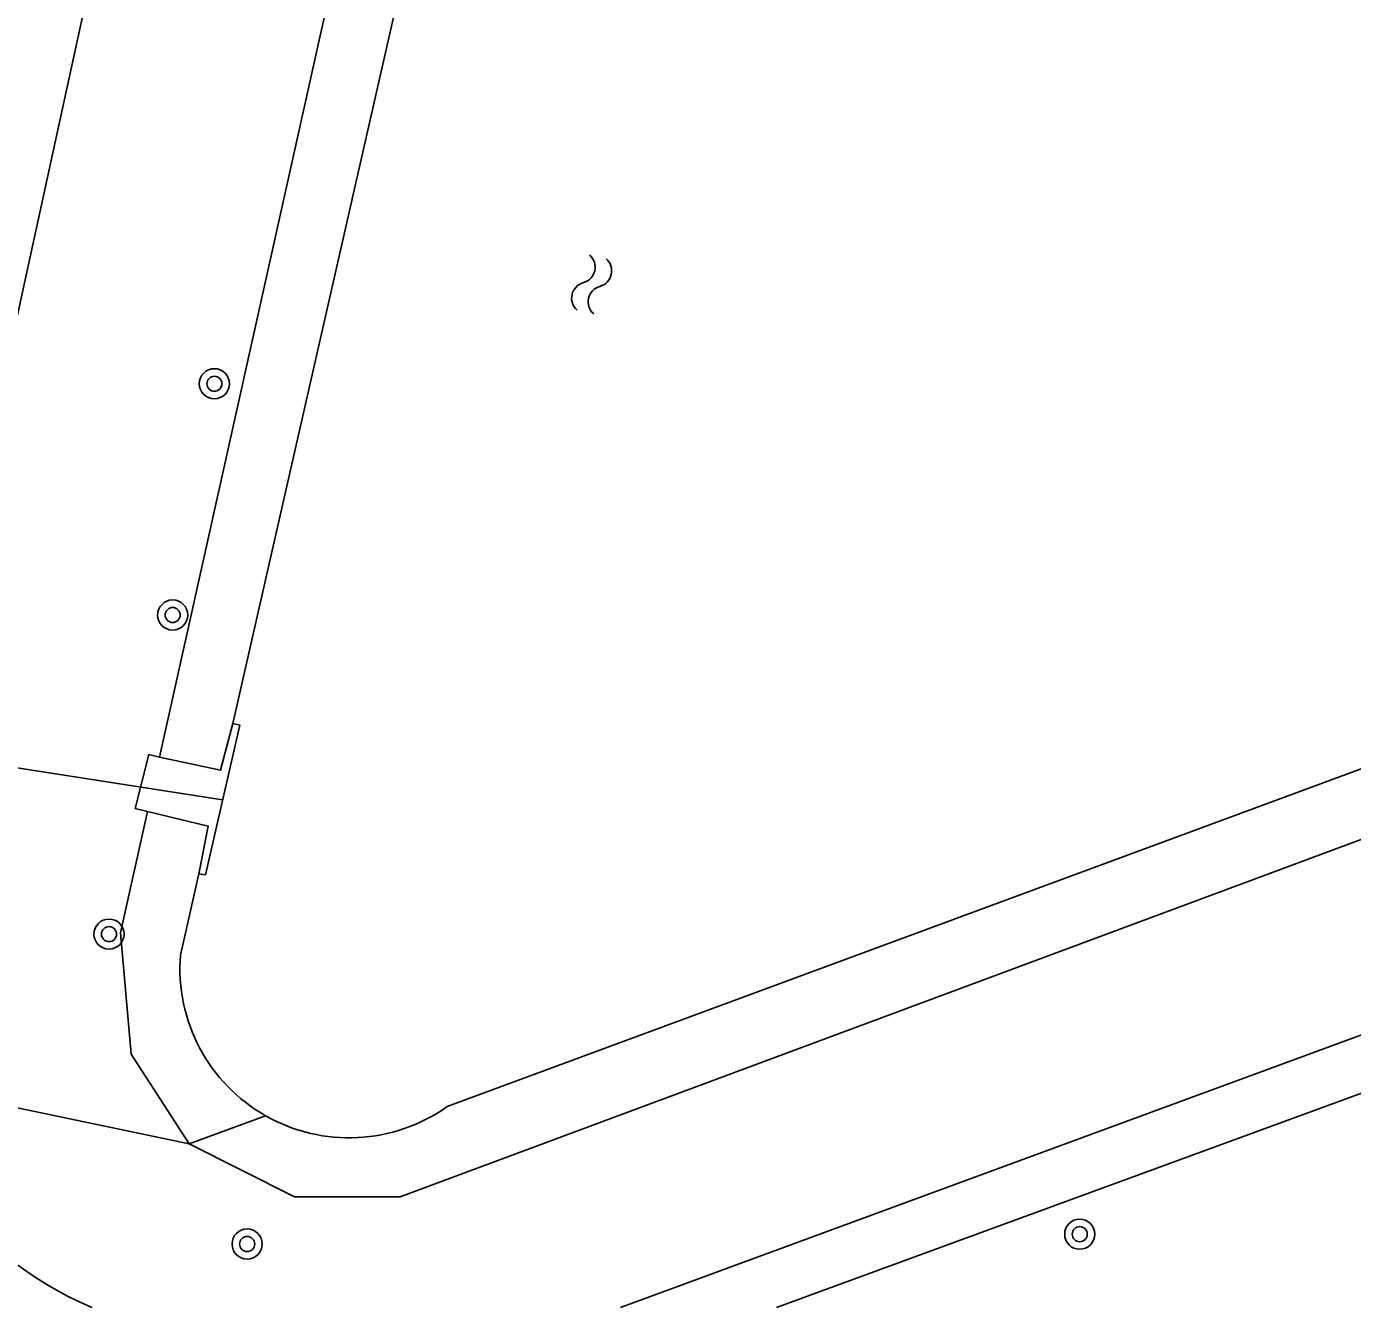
# Model space of a CAD drawing. Extents: x 128000 to 131008, y 398996 to 402500.
# Drawn here: x 128979.82 to 129015.03, y 399000 to 399034.01 of the extents above; entities that cross this region are included whole.
import ezdxf

# ---------------------------------------------------------------- set-up
doc = ezdxf.new("R2010")
doc.units = 0
for name, color, linetype in [('gg-knt-BGT kruinlijn', 7, 'Continuous'), ('gg-knt-verharding', 7, 'Continuous'), ('gg-kntw-beschoeiing', 7, 'Continuous'), ('gg-kwrk-duiker nz buis', 7, 'Continuous'), ('gg-kwrk-uitstroombak niveau min 01', 7, 'Continuous'), ('gt-grn-groengrens', 7, 'Continuous'), ('gt-symb-boom', 7, 'Continuous'), ('gt-symb-watersymbool', 7, 'Continuous')]:
    doc.layers.add(name, color=color, linetype=linetype)

# ---------------------------------------------------------------- blocks, each defined once
blk = doc.blocks.new('gt0-BOOM')
at = {"layer": 'gt-symb-boom'}
for radius in [0.4, 0.2]:
    blk.add_circle((0, 0), radius, dxfattribs=at)
blk = doc.blocks.new('gt0-WA')
at = {"layer": 'gt-symb-watersymbool'}
for centre, start, end in [((-0.323, 0.022), 28.0725, 151.9275), ((0.427, 0.422), 208.0725, 331.9275), ((-0.323, -0.428), 28.0725, 151.9275), ((0.427, -0.028), 208.0725, 331.9275)]:
    blk.add_arc(centre, 0.425, start, end, dxfattribs=at)

msp = doc.modelspace()

# ---------------------------------------------------------------- linework, layer by layer
at = {"layer": 'gg-knt-BGT kruinlijn'}
for p, q in [((128985.324, 399052.679), (128975.604, 399008.159)), ((128995.597, 399000), (129055.79, 399022.151))]:
    msp.add_line(p, q, dxfattribs=at)
msp.add_arc((128985.443, 399009.086), 9.883, 185.3842, 246.8374, dxfattribs=at)
at = {"layer": 'gg-knt-verharding'}
msp.add_line((128999.736, 399000), (129057.736, 399021.247), dxfattribs=at)
at = {"layer": 'gg-kntw-beschoeiing'}
for p, q in [((128985.299, 399015.507), (128993.963, 399053.621)), ((128983.907, 399009.352), (128984.395, 399011.513)), ((129000, 399008.661), (128990.989, 399005.333))]:
    msp.add_line(p, q, dxfattribs=at)
msp.add_lwpolyline([(129000, 399008.661), (129048.637, 399026.631), (129049.892, 399028.837), (129052.993, 399029.982)], dxfattribs=at)
for start, end in [(175.5054, 240.4286), (240.4283, 305.3451)]:
    msp.add_arc((128988.388, 399009), 4.495, start, end, dxfattribs=at)
at = {"layer": 'gg-kwrk-duiker nz buis'}
msp.add_lwpolyline([(128967.411, 399000), (128968.983, 399015.979), (128985.028, 399013.477)], dxfattribs=at)
at = {"layer": 'gg-kwrk-uitstroombak niveau min 01'}
for points in [[(128985.299, 399015.507), (128984.975, 399014.265), (128983.353, 399014.617)], [(128984.395, 399011.513), (128984.572, 399011.49), (128985.483, 399015.463), (128985.299, 399015.507)], [(128983.353, 399014.617), (128983.066, 399014.679), (128982.709, 399013.25), (128983.031, 399013.172)], [(128983.031, 399013.172), (128984.646, 399012.783), (128984.395, 399011.513)]]:
    msp.add_lwpolyline(points, dxfattribs=at)
at = {"layer": 'gt-grn-groengrens'}
for p, q in [((128992.178, 399054.27), (128983.353, 399014.617)), ((128986.17, 399005.09), (128984.137, 399004.343))]:
    msp.add_line(p, q, dxfattribs=at)
for points in [[(128984.137, 399004.343), (128986.94, 399002.941), (128989.744, 399002.941), (129050.444, 399025.51), (129051.425, 399027.473), (129053.6, 399028.319)], [(128983.031, 399013.172), (128982.314, 399009.95), (128982.595, 399006.726), (128984.137, 399004.343)], [(128984.137, 399004.343), (128978.889, 399005.441), (128975.604, 399008.159)]]:
    msp.add_lwpolyline(points, dxfattribs=at)

# ---------------------------------------------------------------- block references
at = {"layer": 'gt-symb-boom'}
for p in [(128984.809, 399024.528), (128983.701, 399018.387), (128982.011, 399009.914), (128985.679, 399001.685), (129007.789, 399001.946)]:
    msp.add_blockref('gt0-BOOM', p, dxfattribs=at)
at = {"layer": 'gt-symb-watersymbool', "rotation": 77.28466301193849}
msp.add_blockref('gt0-WA', (128994.813, 399027.113), dxfattribs=at)

doc.saveas('drawing.dxf')
